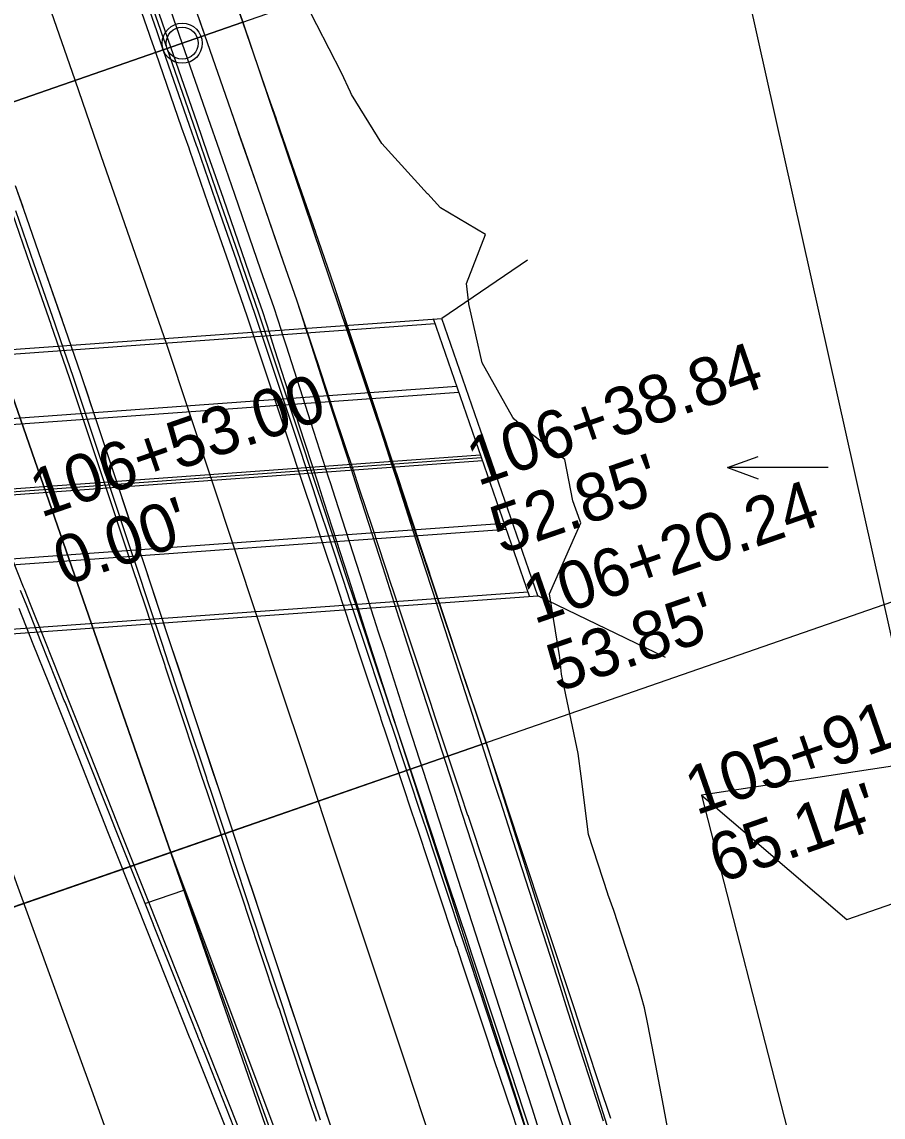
# Model space of a CAD drawing. Extents: x -70 to 701944, y -4 to 666871.
# Drawn here: x 668313.7 to 668421.3, y 653827.8 to 653964.6 of the extents above; entities that cross this region are included whole.
import ezdxf

# ---------------------------------------------------------------- set-up
doc = ezdxf.new("R2010")
doc.units = 0
for name, color, linetype in [('R_Detour', 7, 'Continuous'), ('R_Horz Alg', 7, 'Continuous'), ('R_No Plot', 7, 'Continuous'), ('R_Proposed Const Limits', 7, 'Continuous'), ('R_Proposed Road', 7, 'Continuous'), ('R_ROW', 7, 'Continuous'), ('R_ROW Annot', 7, 'Continuous'), ('R_Striping', 7, 'Continuous'), ('R_Water', 7, 'Continuous'), ('R_Water Annot', 7, 'Continuous'), ('T_Indications', 7, 'Continuous')]:
    doc.layers.add(name, color=color, linetype=linetype)

msp = doc.modelspace()

# ---------------------------------------------------------------- linework, layer by layer
at = {"layer": 'R_Detour'}
for p, q in [((668824.21, 654031.62), (667924.1, 653719.21)), ((668412.94, 653989.44), (668301.16, 653950.64))]:
    msp.add_line(p, q, dxfattribs=at)
at = {"layer": 'R_Horz Alg'}
msp.add_line((668348.52, 653814.19), (668296.29, 653964.66), dxfattribs=at)
msp.add_lwpolyline([(668329.22, 653854.53), (668333.95, 653856.17)], dxfattribs=at)
at = {"layer": 'R_No Plot'}
for points in [[(668267.23, 654073.92), (668313.11, 654082.55), (668310.02, 654078.13), (668320.28, 654031.71), (668336.44, 653978.59), (668341.31, 653964.58), (668301.16, 653950.64), (668281.5, 654012.49)], [(668301.16, 653950.64), (668341.31, 653964.58), (668371.7, 653874.57), (668332.31, 653860.89)], [(668249.67, 653932.77), (668301.16, 653950.64), (668332.31, 653860.89), (668281.58, 653843.28)], [(668332.31, 653860.89), (668371.7, 653874.57), (668405.78, 653766.64), (668369.86, 653756.3)], [(668281.58, 653843.28), (668332.31, 653860.89), (668358.5, 653791.06), (668369.86, 653756.3), (668316.94, 653741.11)]]:
    msp.add_lwpolyline(points, close=True, dxfattribs=at)
msp.add_circle((668333.75, 653961.95), 2.5, dxfattribs=at)
at = {"layer": 'R_Proposed Const Limits'}
msp.add_lwpolyline([(668394.38, 653826.53), (668393.75, 653829.89), (668392.91, 653834.29), (668391.92, 653839.45), (668391.48, 653841.49), (668390.76, 653844.13), (668387.65, 653853.64), (668386.92, 653855.67), (668386.91, 653855.7), (668384.49, 653863.12), (668383.59, 653870.41), (668383.59, 653870.42), (668383.2, 653873.26), (668381.12, 653883.13), (668380.91, 653885.24), (668380.88, 653885.47), (668379.65, 653893.2), (668383.54, 653902.03), (668383.47, 653902.24), (668382.56, 653904.8), (668381.53, 653909.94), (668376.97, 653913.44), (668375.23, 653915.01), (668375.03, 653915.22), (668371.23, 653922.04), (668369.63, 653929.01), (668369.6, 653929.13), (668369.25, 653931.93), (668371.64, 653938.05), (668366, 653941.39), (668364.42, 653943.13), (668364.4, 653943.15), (668358.69, 653949.44), (668354.91, 653955.56), (668354.78, 653955.83), (668353.64, 653958.27), (668349.01, 653967.25)], dxfattribs=at)
at = {"layer": 'R_Proposed Road'}
for points in [[(668376.42, 653823.88), (668375.03, 653828.09), (668373.39, 653833.02), (668372.73, 653834.98), (668371.87, 653837.58), (668368.72, 653847.07), (668368.04, 653849.12), (668368.03, 653849.15), (668365.57, 653856.56), (668363.31, 653863.37), (668363.3, 653863.38), (668362.41, 653866.05), (668359.26, 653875.54), (668358.61, 653877.5), (668358.54, 653877.71), (668356.11, 653885.03), (668353.88, 653891.74), (668353.81, 653891.95), (668352.96, 653894.52), (668351.32, 653899.46), (668349.8, 653904.01), (668349.16, 653905.96), (668349.07, 653906.21), (668346.65, 653913.5), (668344.41, 653920.26), (668344.37, 653920.37), (668343.5, 653922.99), (668341.92, 653927.74), (668340.28, 653932.46), (668339.57, 653934.51), (668339.56, 653934.53), (668337, 653941.91), (668334.7, 653948.54), (668334.6, 653948.83), (668333.72, 653951.36), (668330.44, 653960.8), (668329.8, 653962.67), (668329.67, 653963.03), (668327.17, 653970.25)], [(668377.37, 653824.21), (668375.97, 653828.41), (668374.33, 653833.35), (668373.68, 653835.31), (668372.82, 653837.9), (668369.66, 653847.39), (668368.98, 653849.45), (668368.97, 653849.47), (668366.51, 653856.89), (668364.25, 653863.69), (668364.25, 653863.7), (668363.36, 653866.38), (668360.21, 653875.87), (668359.55, 653877.83), (668359.48, 653878.04), (668357.05, 653885.36), (668354.83, 653892.07), (668354.75, 653892.28), (668353.9, 653894.85), (668352.26, 653899.78), (668350.75, 653904.34), (668350.1, 653906.29), (668350.02, 653906.53), (668347.59, 653913.83), (668345.35, 653920.58), (668345.31, 653920.7), (668344.44, 653923.32), (668342.87, 653928.07), (668341.23, 653932.79), (668340.52, 653934.84), (668340.51, 653934.86), (668337.95, 653942.24), (668335.64, 653948.87), (668335.55, 653949.16), (668334.67, 653951.69), (668331.39, 653961.13), (668330.74, 653963), (668330.62, 653963.36), (668328.11, 653970.58)], [(668377.84, 653824.37), (668376.44, 653828.58), (668374.8, 653833.51), (668374.15, 653835.48), (668373.29, 653838.07), (668370.14, 653847.56), (668369.45, 653849.61), (668369.45, 653849.64), (668366.98, 653857.05), (668364.72, 653863.86), (668364.72, 653863.87), (668363.83, 653866.54), (668360.68, 653876.03), (668360.03, 653878), (668359.96, 653878.2), (668357.53, 653885.52), (668355.3, 653892.23), (668355.23, 653892.44), (668354.37, 653895.01), (668352.73, 653899.95), (668351.22, 653904.5), (668350.57, 653906.45), (668350.49, 653906.7), (668348.07, 653914), (668345.82, 653920.75), (668345.79, 653920.86), (668344.91, 653923.49), (668343.34, 653928.23), (668341.7, 653932.96), (668340.99, 653935), (668340.98, 653935.02), (668338.42, 653942.4), (668336.12, 653949.04), (668336.02, 653949.32), (668335.14, 653951.85), (668331.86, 653961.3), (668331.21, 653963.17), (668331.09, 653963.53), (668328.58, 653970.74)], [(668387.29, 653827.65), (668385.89, 653831.86), (668384.25, 653836.79), (668383.6, 653838.76), (668382.74, 653841.35), (668379.58, 653850.84), (668378.9, 653852.89), (668378.89, 653852.92), (668376.43, 653860.33), (668374.17, 653867.14), (668374.17, 653867.15), (668373.28, 653869.82), (668370.13, 653879.31), (668369.47, 653881.27), (668369.4, 653881.48), (668366.97, 653888.8), (668364.74, 653895.51), (668364.67, 653895.72), (668363.82, 653898.29), (668362.18, 653903.23), (668360.67, 653907.78), (668360.02, 653909.73), (668359.94, 653909.98), (668357.51, 653917.27), (668355.27, 653924.03), (668355.23, 653924.14), (668354.36, 653926.76), (668352.78, 653931.51), (668351.15, 653936.23), (668350.44, 653938.28), (668350.43, 653938.3), (668347.87, 653945.68), (668345.56, 653952.32), (668345.47, 653952.6), (668344.59, 653955.13), (668341.31, 653964.58), (668340.66, 653966.45)], [(668382.56, 653826.01), (668381.17, 653830.22), (668379.53, 653835.15), (668378.87, 653837.12), (668378.01, 653839.71), (668374.86, 653849.2), (668374.18, 653851.25), (668374.17, 653851.28), (668371.71, 653858.69), (668369.45, 653865.5), (668369.44, 653865.51), (668368.55, 653868.18), (668365.4, 653877.67), (668364.75, 653879.63), (668364.68, 653879.84), (668362.25, 653887.16), (668360.02, 653893.87), (668359.95, 653894.08), (668359.1, 653896.65), (668357.46, 653901.59), (668355.94, 653906.14), (668355.3, 653908.09), (668355.21, 653908.34), (668352.79, 653915.63), (668350.55, 653922.39), (668350.51, 653922.5), (668349.64, 653925.13), (668348.06, 653929.87), (668346.42, 653934.59), (668345.71, 653936.64), (668345.7, 653936.66), (668343.14, 653944.04), (668340.84, 653950.68), (668340.74, 653950.96), (668339.86, 653953.49), (668336.59, 653962.94), (668335.94, 653964.81)], [(668351.95, 653827.77), (668351.09, 653830.36), (668347.94, 653839.85), (668347.25, 653841.91), (668347.25, 653841.93), (668344.78, 653849.34), (668342.52, 653856.15), (668342.52, 653856.16), (668341.63, 653858.84), (668338.48, 653868.33), (668337.83, 653870.29), (668337.76, 653870.5), (668335.32, 653877.82), (668333.1, 653884.52), (668333.03, 653884.74), (668332.17, 653887.31), (668330.53, 653892.24), (668329.02, 653896.8), (668328.37, 653898.75), (668328.29, 653898.99), (668325.87, 653906.29), (668323.62, 653913.04), (668323.59, 653913.16), (668322.71, 653915.78), (668321.14, 653920.53), (668319.5, 653925.25), (668318.79, 653927.3), (668318.78, 653927.32), (668316.22, 653934.7), (668313.92, 653941.33), (668313.82, 653941.62), (668312.94, 653944.14)], [(668350.53, 653827.28), (668349.67, 653829.87), (668346.52, 653839.36), (668345.84, 653841.42), (668345.83, 653841.44), (668343.37, 653848.85), (668341.1, 653855.66), (668341.1, 653855.67), (668340.21, 653858.34), (668337.06, 653867.83), (668336.41, 653869.8), (668336.34, 653870.01), (668333.91, 653877.33), (668331.68, 653884.03), (668331.61, 653884.25), (668330.75, 653886.82), (668329.12, 653891.75), (668327.6, 653896.31), (668326.95, 653898.26), (668326.87, 653898.5), (668324.45, 653905.8), (668322.21, 653912.55), (668322.17, 653912.66), (668321.3, 653915.29), (668319.72, 653920.03), (668318.08, 653924.76), (668317.37, 653926.8), (668317.36, 653926.82), (668314.8, 653934.21), (668312.5, 653940.84)], [(668351.01, 653827.44), (668350.14, 653830.03), (668346.99, 653839.53), (668346.31, 653841.58), (668346.3, 653841.61), (668343.84, 653849.02), (668341.58, 653855.82), (668341.57, 653855.83), (668340.69, 653858.51), (668337.53, 653868), (668336.88, 653869.96), (668336.81, 653870.17), (668334.38, 653877.49), (668332.15, 653884.2), (668332.08, 653884.41), (668331.23, 653886.98), (668329.59, 653891.92), (668328.07, 653896.47), (668327.43, 653898.42), (668327.35, 653898.66), (668324.92, 653905.96), (668322.68, 653912.72), (668322.64, 653912.83), (668321.77, 653915.45), (668320.19, 653920.2), (668318.55, 653924.92), (668317.84, 653926.97), (668317.84, 653926.99), (668315.27, 653934.37), (668312.97, 653941)], [(668340.69, 653826.75), (668336.99, 653836.05), (668336.19, 653838.07), (668336.18, 653838.09), (668333.29, 653845.36), (668330.64, 653852.03), (668330.63, 653852.04), (668329.59, 653854.66), (668325.89, 653863.96), (668325.13, 653865.88), (668325.05, 653866.09), (668322.19, 653873.26), (668319.58, 653879.83), (668319.5, 653880.04), (668318.49, 653882.56), (668316.57, 653887.4), (668314.8, 653891.86), (668314.04, 653893.77), (668313.94, 653894.01), (668311.1, 653901.16)], [(668340.21, 653826.59), (668336.52, 653835.89), (668335.72, 653837.9), (668335.71, 653837.93), (668332.82, 653845.19), (668330.16, 653851.86), (668330.16, 653851.87), (668329.12, 653854.49), (668325.42, 653863.79), (668324.65, 653865.72), (668324.57, 653865.92), (668321.72, 653873.1), (668319.11, 653879.67), (668319.02, 653879.88), (668318.02, 653882.4), (668316.1, 653887.23), (668314.32, 653891.7), (668313.56, 653893.61)], [(668339.27, 653826.26), (668335.57, 653835.56), (668334.77, 653837.58), (668334.76, 653837.6), (668331.87, 653844.86), (668329.22, 653851.54), (668329.22, 653851.54), (668328.17, 653854.16), (668324.47, 653863.47), (668323.71, 653865.39), (668323.63, 653865.6), (668320.78, 653872.77), (668318.16, 653879.34), (668318.08, 653879.55), (668317.08, 653882.07), (668315.15, 653886.91), (668313.38, 653891.37)]]:
    msp.add_lwpolyline(points, dxfattribs=at)
at = {"layer": 'R_ROW'}
msp.add_lwpolyline([(668379.35, 655858.1), (668375.98, 655777.07), (668370.36, 655679.23), (668386.89, 655520.28), (668407.12, 655376.16), (668401.28, 655337.39), (668367.53, 655300.94), (668336.13, 654741.8), (668319.02, 654252.06), (668346.25, 654066.79), (668364.92, 653986.53), (668401.01, 653983.18), (668425.78, 653872.16), (668398.63, 653868.03), (668433.79, 653730.98), (668450.99, 653639.16), (668466.96, 653535.35), (668502.13, 653505.82)], dxfattribs=at)
at = {"layer": 'R_ROW Annot'}
msp.add_lwpolyline([(668398.63, 653868.03), (668416.76, 653852.52), (668449.82, 653863.99)], dxfattribs=at)
at = {"layer": 'R_Striping'}
for points in [[(668325.84, 653821.77), (668322.44, 653831.17), (668319.04, 653840.57), (668315.63, 653849.97), (668312.23, 653859.37), (668308.82, 653868.77), (668293.53, 653911.01), (668288.63, 653925.12), (668285.35, 653934.56), (668282.08, 653944.01), (668278.8, 653953.45), (668277.22, 653958), (668275.49, 653963.05), (668275.35, 653963.44), (668273.52, 653968.91)], [(668364.91, 653824.7), (668361.75, 653834.2), (668358.6, 653843.69), (668355.44, 653853.19), (668352.29, 653862.68), (668349.13, 653872.18), (668345.98, 653881.67), (668331.81, 653924.31), (668326.92, 653938.42), (668323.64, 653947.87), (668320.36, 653957.32), (668317.08, 653966.77)]]:
    msp.add_lwpolyline(points, dxfattribs=at)
at = {"layer": 'R_Water'}
for p, q in [((668376.87, 653934.85), (668366.16, 653927.58)), ((668240.29, 653918.47), (668366.16, 653927.58)), ((668378.18, 653892.94), (668366.16, 653927.58)), ((668241.52, 653917.98), (668365.33, 653926.94)), ((668377.15, 653892.87), (668365.13, 653927.51)), ((668244.24, 653910.15), (668368.04, 653919.11)), ((668244.49, 653909.42), (668368.3, 653918.38)), ((668247.21, 653901.59), (668371.01, 653910.56)), ((668247.34, 653901.23), (668371.14, 653910.19)), ((668247.46, 653900.86), (668371.27, 653909.82)), ((668250.18, 653893.04), (668373.98, 653902)), ((668250.43, 653892.3), (668374.24, 653901.26)), ((668253.15, 653884.48), (668376.95, 653893.44)), ((668252.31, 653883.83), (668378.18, 653892.94)), ((668394.1, 653885.23), (668378.18, 653892.94))]:
    msp.add_line(p, q, dxfattribs=at)
msp.add_circle((668333.75, 653961.95), 2, dxfattribs=at)
at = {"layer": 'R_Water Annot'}
for p, q in [((668401.85, 653908.95), (668405.7, 653910.35)), ((668414.42, 653908.95), (668401.85, 653908.95)), ((668401.85, 653908.95), (668405.7, 653907.55))]:
    msp.add_line(p, q, dxfattribs=at)
at = {"layer": 'T_Indications'}
for points in [[(668386.37, 653827.33), (668385.01, 653831.55), (668381.94, 653841.07), (668380.95, 653844.15), (668378.87, 653850.59), (668375.8, 653860.11), (668373.49, 653867.28), (668373.37, 653867.64), (668372.73, 653869.63), (668369.66, 653879.15), (668369.54, 653879.53), (668366.59, 653888.67), (668365.8, 653891.14), (668365.59, 653891.79), (668363.53, 653898.19), (668360.46, 653907.71), (668359.82, 653909.69), (668359.64, 653910.24), (668357.39, 653917.23), (668354.32, 653926.75), (668353.84, 653928.23), (668353.7, 653928.68), (668352.78, 653931.51), (668351.15, 653936.23), (668347.87, 653945.68), (668345.99, 653951.09), (668345.95, 653951.21), (668344.59, 653955.13), (668341.31, 653964.58), (668338.13, 653973.72)], [(668381.65, 653825.69), (668380.28, 653829.91), (668377.22, 653839.43), (668376.22, 653842.51), (668374.15, 653848.95), (668371.08, 653858.47), (668368.77, 653865.64), (668368.65, 653866), (668368.01, 653867.99), (668364.94, 653877.51), (668364.82, 653877.9), (668361.87, 653887.03), (668361.07, 653889.5), (668360.86, 653890.15), (668358.8, 653896.55), (668355.73, 653906.07), (668355.1, 653908.05), (668354.92, 653908.6), (668352.66, 653915.59), (668349.6, 653925.11), (668349.12, 653926.59), (668348.97, 653927.04), (668348.06, 653929.87), (668346.42, 653934.59), (668343.14, 653944.04), (668341.27, 653949.45), (668341.22, 653949.57), (668339.86, 653953.49), (668336.58, 653962.94), (668333.41, 653972.08)], [(668377.39, 653824.21), (668376.03, 653828.44), (668372.96, 653837.96), (668371.97, 653841.03), (668369.9, 653847.48), (668366.83, 653857), (668364.52, 653864.16), (668364.4, 653864.53), (668363.76, 653866.52), (668360.69, 653876.04), (668360.56, 653876.42), (668357.62, 653885.56), (668356.82, 653888.03), (668356.61, 653888.68), (668354.55, 653895.08), (668351.48, 653904.6), (668350.85, 653906.57), (668350.67, 653907.12), (668348.41, 653914.12), (668345.34, 653923.64), (668344.87, 653925.12), (668344.72, 653925.56), (668343.81, 653928.4), (668342.17, 653933.12), (668338.89, 653942.57), (668337.01, 653947.98), (668336.97, 653948.1), (668335.61, 653952.01), (668332.33, 653961.46), (668329.16, 653970.61)], [(668378.81, 653824.71), (668377.45, 653828.93), (668374.38, 653838.45), (668373.39, 653841.52), (668371.31, 653847.97), (668368.24, 653857.49), (668365.93, 653864.65), (668365.82, 653865.02), (668365.17, 653867.01), (668362.11, 653876.53), (668361.98, 653876.91), (668359.04, 653886.05), (668358.24, 653888.52), (668358.03, 653889.17), (668355.97, 653895.57), (668352.9, 653905.09), (668352.26, 653907.06), (668352.08, 653907.61), (668349.83, 653914.61), (668346.76, 653924.13), (668346.28, 653925.61), (668346.14, 653926.06), (668345.23, 653928.89), (668343.59, 653933.61), (668340.31, 653943.06), (668338.43, 653948.47), (668338.39, 653948.59), (668337.03, 653952.51), (668333.75, 653961.95), (668330.58, 653971.1)], [(668354.24, 653820.87), (668351.09, 653830.36), (668350.07, 653833.43), (668347.94, 653839.85), (668344.78, 653849.34), (668342.41, 653856.49), (668342.29, 653856.85), (668341.63, 653858.84), (668338.48, 653868.33), (668338.35, 653868.71), (668335.32, 653877.82), (668334.51, 653880.28), (668334.29, 653880.93), (668332.17, 653887.31), (668329.02, 653896.8), (668328.36, 653898.77), (668328.18, 653899.32), (668325.87, 653906.29), (668322.71, 653915.78), (668322.22, 653917.26), (668322.07, 653917.7), (668321.14, 653920.53), (668319.5, 653925.25), (668316.22, 653934.7), (668314.34, 653940.11), (668314.3, 653940.23), (668312.94, 653944.14)]]:
    msp.add_lwpolyline(points, dxfattribs=at)

# ---------------------------------------------------------------- texts
at = {"layer": 'R_No Plot'}
for s, height, rotation, p in [('106+38.84 ', 6, 19.1406, (668370.65, 653906.61)), ('106+53.00 ', 6, 19.1406, (668316.08, 653902.66)), ("52.85' ", 6, 19.1406, (668373.6, 653898.1)), ('106+20.24 ', 6, 19.1406, (668377.69, 653889.36)), ('+', 0.1, 109.1406, (668316.63, 653906.21)), ("0.00' ", 6, 19.1406, (668319.03, 653894.15)), ("53.85' ", 6, 19.1406, (668380.64, 653880.86)), ('105+91.06 ', 6, 19.1406, (668397.93, 653865.5)), ('+', 0.1, 109.1406, (668327.45, 653875.04)), ("65.14' ", 6, 19.1406, (668400.88, 653857))]:
    msp.add_text(s, height=height, rotation=rotation, dxfattribs=at).set_placement(p)

doc.saveas('drawing.dxf')
